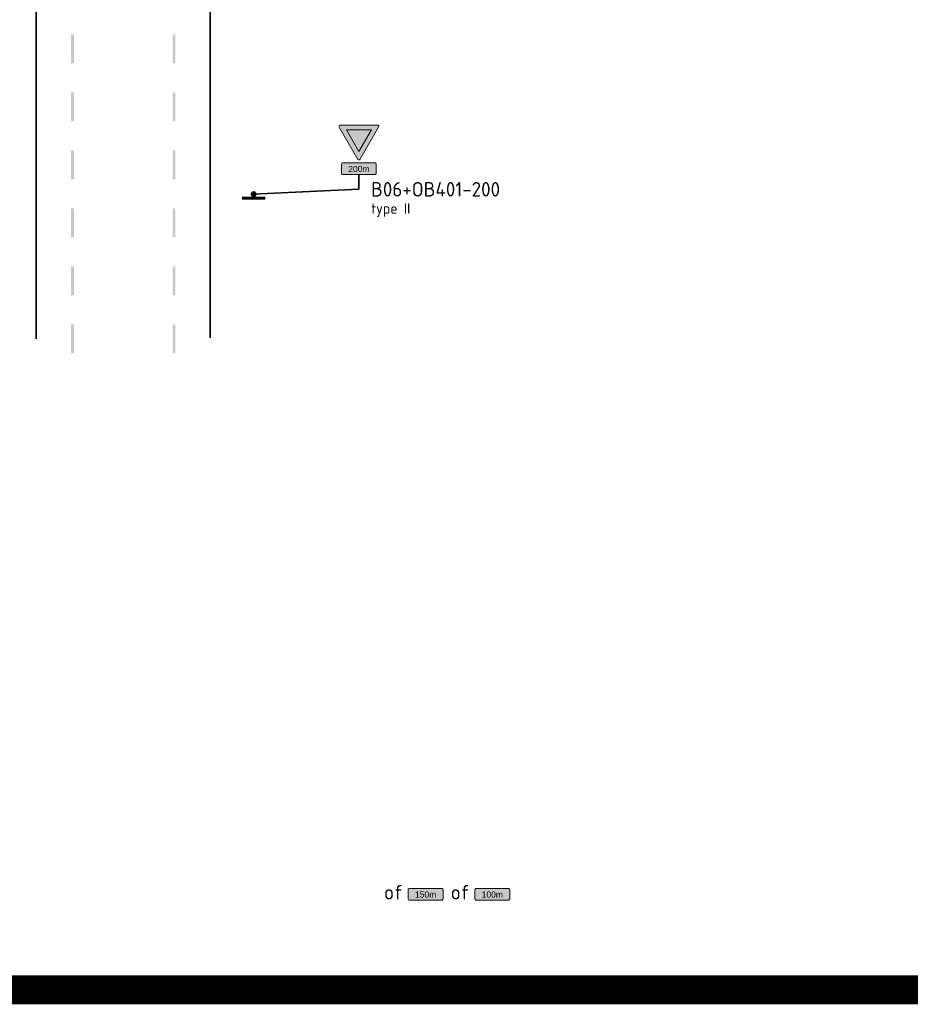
# Model space of a CAD drawing. Header units: metres. Extents: x -699 to 2316, y -1199 to 781.
# Tile 337 of 593: x 626 to 657, y -309 to -275. Entities that reach past the tile are written whole.
import ezdxf
from ezdxf.enums import TextEntityAlignment as Align

# ---------------------------------------------------------------- set-up
doc = ezdxf.new("R2010")
doc.units = ezdxf.units.M
for name, color, linetype, lineweight in [('N-WA-VW-VERKEERSTEKEN_BORD-G', 7, 'Continuous', 35), ('N-WE-VH-KANTVERHARDING-G', 210, 'Continuous', 35), ('N-WE-VH-M-200', 7, 'Continuous', 18), ('N-WE-VW-MARKERING_LANGS_STREEP_DOORGETROKKEN_010-G', 7, 'Continuous', 13)]:
    doc.layers.add(name, color=color, linetype=linetype, lineweight=lineweight)
for name, color, linetype, lineweight, true_color in [('N-WA-VW-VERKEERSTEKEN_ROOD', 7, 'Continuous', 5, 0xbb1e10), ('N-WA-VW-VERKEERSTEKEN_WIT', 7, 'Continuous', 5, 0xf1f0ea), ('N-WA-VW-VERKEERSTEKEN_ZWART', 7, 'Continuous', 5, 0x2a292a)]:
    doc.layers.add(name, color=color, linetype=linetype, lineweight=lineweight, true_color=true_color)
doc.layers.add('X-XX-AL-TEKENBLAD_VIEWPORT-G', color=7, linetype='Continuous', lineweight=18, plot=False)
doc.styles.add('ARIAL', font='arial.ttf')
doc.styles.add('NLCS-ISO Standaard', font='NLCS-ISO.ttf')

# ---------------------------------------------------------------- blocks, each defined once
blk = doc.blocks.new('0301 (150)')
at = {"layer": 'N-WA-VW-VERKEERSTEKEN_WIT'}
h = blk.add_hatch(color=256, dxfattribs=at)
edge = h.paths.add_edge_path()
edge.add_arc((-0.275, 0.025), 0.025, 180, 270)
edge.add_line((-0.275, 0), (0.275, 0))
edge.add_arc((0.275, 0.025), 0.025, 270, 360)
edge.add_line((0.3, 0.025), (0.3, 0.178))
edge.add_arc((0.275, 0.178), 0.025, 0, 90)
edge.add_line((0.275, 0.203), (-0.275, 0.203))
edge.add_arc((-0.275, 0.178), 0.025, 90, 180)
edge.add_line((-0.3, 0.178), (-0.3, 0.025))
at = {"layer": 'N-WA-VW-VERKEERSTEKEN_ZWART'}
blk.add_lwpolyline([(-0.3, 0.025, 0.414214), (-0.275, 0), (0.275, 0, 0.414214), (0.3, 0.025), (0.3, 0.178, 0.414214), (0.275, 0.203), (-0.275, 0.203, 0.414214), (-0.3, 0.178)], format="xyb", close=True, dxfattribs=at)
at = {"layer": 'N-WA-VW-VERKEERSTEKEN_ZWART', "style": 'ARIAL'}
blk.add_text('150m', height=0.1054, dxfattribs=at).set_placement((0, 0.098), align=Align.MIDDLE)
blk = doc.blocks.new('0301 (200)')
at = {"layer": 'N-WA-VW-VERKEERSTEKEN_WIT'}
h = blk.add_hatch(color=256, dxfattribs=at)
edge = h.paths.add_edge_path()
edge.add_arc((-0.275, 0.025), 0.025, 180, 270)
edge.add_line((-0.275, 0), (0.275, 0))
edge.add_arc((0.275, 0.025), 0.025, 270, 360)
edge.add_line((0.3, 0.025), (0.3, 0.178))
edge.add_arc((0.275, 0.178), 0.025, 0, 90)
edge.add_line((0.275, 0.203), (-0.275, 0.203))
edge.add_arc((-0.275, 0.178), 0.025, 90, 180)
edge.add_line((-0.3, 0.178), (-0.3, 0.025))
at = {"layer": 'N-WA-VW-VERKEERSTEKEN_ZWART'}
blk.add_lwpolyline([(-0.3, 0.025, 0.414214), (-0.275, 0), (0.275, 0, 0.414214), (0.3, 0.025), (0.3, 0.178, 0.414214), (0.275, 0.203), (-0.275, 0.203, 0.414214), (-0.3, 0.178)], format="xyb", close=True, dxfattribs=at)
at = {"layer": 'N-WA-VW-VERKEERSTEKEN_ZWART', "style": 'ARIAL'}
blk.add_text('200m', height=0.1054, dxfattribs=at).set_placement((0, 0.098), align=Align.MIDDLE)
blk = doc.blocks.new('PAAL')
h = blk.add_hatch(color=256)
edge = h.paths.add_edge_path()
edge.add_arc((0, 0), 0.075, 0, 360)
at = {"const_width": 0.1, "flags": 128}
blk.add_lwpolyline([(0.4, 0.138), (-0.4, 0.138)], dxfattribs=at)
blk.add_circle((0, 0), 0.075)
blk = doc.blocks.new('B06')
at = {"layer": 'N-WA-VW-VERKEERSTEKEN_ROOD'}
h = blk.add_hatch(color=256, dxfattribs=at)
edge = h.paths.add_edge_path()
edge.add_arc((-0.323, 0.579), 0.0211, 88.0686, 215.1021)
edge.add_line((-0.34, 0.567), (-0.017, 0.009))
edge.add_arc((0, 0.021), 0.0211, 214.8766, 325.6143)
edge.add_line((0.017, 0.009), (0.34, 0.567))
edge.add_arc((0.322, 0.579), 0.0211, 324.8979, 451.9314)
edge.add_line((0.322, 0.6), (-0.322, 0.6))
h.paths.add_polyline_path([(0.216, 0.517), (-0.216, 0.517), (0, 0.144)], flags=16)
at = {"layer": 'N-WA-VW-VERKEERSTEKEN_WIT'}
blk.add_hatch(color=256, dxfattribs=at).paths.add_polyline_path([(-0.216, 0.517), (0, 0.144), (0.216, 0.517)])
at = {"layer": 'N-WA-VW-VERKEERSTEKEN_ROOD'}
blk.add_lwpolyline([(-0.322, 0.6, 0.619021), (-0.34, 0.567), (-0.017, 0.009, 0.524665), (0.017, 0.009), (0.34, 0.567, 0.619021), (0.322, 0.6)], format="xyb", close=True, dxfattribs=at)
blk.add_lwpolyline([(0.216, 0.517), (-0.216, 0.517), (0, 0.144)], close=True, dxfattribs=at)
blk = doc.blocks.new('0301 (100)')
at = {"layer": 'N-WA-VW-VERKEERSTEKEN_WIT'}
h = blk.add_hatch(color=256, dxfattribs=at)
edge = h.paths.add_edge_path()
edge.add_arc((-0.275, 0.025), 0.025, 180, 270)
edge.add_line((-0.275, 0), (0.275, 0))
edge.add_arc((0.275, 0.025), 0.025, 270, 360)
edge.add_line((0.3, 0.025), (0.3, 0.178))
edge.add_arc((0.275, 0.178), 0.025, 0, 90)
edge.add_line((0.275, 0.203), (-0.275, 0.203))
edge.add_arc((-0.275, 0.178), 0.025, 90, 180)
edge.add_line((-0.3, 0.178), (-0.3, 0.025))
at = {"layer": 'N-WA-VW-VERKEERSTEKEN_ZWART'}
blk.add_lwpolyline([(-0.3, 0.025, 0.414214), (-0.275, 0), (0.275, 0, 0.414214), (0.3, 0.025), (0.3, 0.178, 0.414214), (0.275, 0.203), (-0.275, 0.203, 0.414214), (-0.3, 0.178)], format="xyb", close=True, dxfattribs=at)
at = {"layer": 'N-WA-VW-VERKEERSTEKEN_ZWART', "style": 'ARIAL'}
blk.add_text('100m', height=0.1054, dxfattribs=at).set_placement((0, 0.098), align=Align.MIDDLE)

msp = doc.modelspace()

# ---------------------------------------------------------------- linework, layer by layer
at = {"layer": 'N-WA-VW-VERKEERSTEKEN_BORD-G'}
for p, q in [((637.7371, -280.3072), (637.7371, -280.8072)), ((637.7371, -280.8072), (634.1073, -280.9796))]:
    msp.add_line(p, q, dxfattribs=at)
at = {"layer": 'N-WE-VH-KANTVERHARDING-G'}
for p, q in [((632.61, -285.9255), (632.61, -267.9645)), ((626.61, -285.9655), (626.61, -271.7742))]:
    msp.add_line(p, q, dxfattribs=at)
at = {"layer": 'N-WE-VW-MARKERING_LANGS_STREEP_DOORGETROKKEN_010-G'}
for points in [[(627.8102, -275.4677), (627.8102, -276.4677), (627.9102, -275.4677), (627.9102, -276.4677)], [(631.3102, -275.4677), (631.3102, -276.4677), (631.4102, -275.4677), (631.4102, -276.4677)], [(627.8102, -277.4677), (627.8102, -278.4677), (627.9102, -277.4677), (627.9102, -278.4677)], [(631.3102, -277.4677), (631.3102, -278.4677), (631.4102, -277.4677), (631.4102, -278.4677)], [(627.8102, -279.4677), (627.8102, -280.4677), (627.9102, -279.4677), (627.9102, -280.4677)], [(631.3102, -279.4677), (631.3102, -280.4677), (631.4102, -279.4677), (631.4102, -280.4677)], [(627.8102, -281.4677), (627.8102, -282.4677), (627.9102, -281.4677), (627.9102, -282.4677)], [(631.3102, -281.4677), (631.3102, -282.4677), (631.4102, -281.4677), (631.4102, -282.4677)], [(627.8102, -283.4677), (627.8102, -284.4677), (627.9102, -283.4677), (627.9102, -284.4677)], [(631.3102, -283.4677), (631.3102, -284.4677), (631.4102, -283.4677), (631.4102, -284.4677)], [(627.8102, -285.4677), (627.8102, -286.4677), (627.9102, -285.4677), (627.9102, -286.4677)], [(631.3102, -285.4677), (631.3102, -286.4677), (631.4102, -285.4677), (631.4102, -286.4677)]]:
    msp.add_solid(points, dxfattribs=at)
at = {"layer": 'X-XX-AL-TEKENBLAD_VIEWPORT-G', "color": 3, "const_width": 1}
msp.add_lwpolyline([(567.6301, -167.1036), (698.1251, -167.1036), (698.1251, -308.3944), (567.6301, -308.3944)], close=True, dxfattribs=at)

# ---------------------------------------------------------------- block references
at = {"layer": 'N-WA-VW-VERKEERSTEKEN_BORD-G', "xscale": 2, "yscale": 2, "zscale": 2}
for name, p in [('B06', (637.7371, -279.8018)), ('0301 (200)', (637.7371, -280.3072)), ('0301 (150)', (640.0371, -305.3072)), ('0301 (100)', (642.3371, -305.3072))]:
    msp.add_blockref(name, p, dxfattribs=at)
at = {"layer": 'N-WA-VW-VERKEERSTEKEN_BORD-G', "lineweight": 13, "xscale": -1, "rotation": 180}
msp.add_blockref('PAAL', (634.1073, -280.9796), dxfattribs=at)

# ---------------------------------------------------------------- texts
at = {"layer": 'N-WE-VH-M-200', "attachment_point": 7, "style": 'NLCS-ISO Standaard'}
for s, insert, char_height in [('{\\fNLCS-ISO|b1|i0|c0|p34;B06+OB401-200}', (638.1559, -281.0613), 0.5), ('{\\fNLCS-ISO|b1|i0|c0|p34;type II}', (638.1559, -281.7613), 0.36), ('{\\fNLCS-ISO|b1|i0|c0|p34;of}', (638.603, -305.2815), 0.5), ('{\\fNLCS-ISO|b1|i0|c0|p34;of}', (640.903, -305.2815), 0.5)]:
    msp.add_mtext(s, dxfattribs=dict(at, insert=insert, char_height=char_height))

doc.saveas('drawing.dxf')
